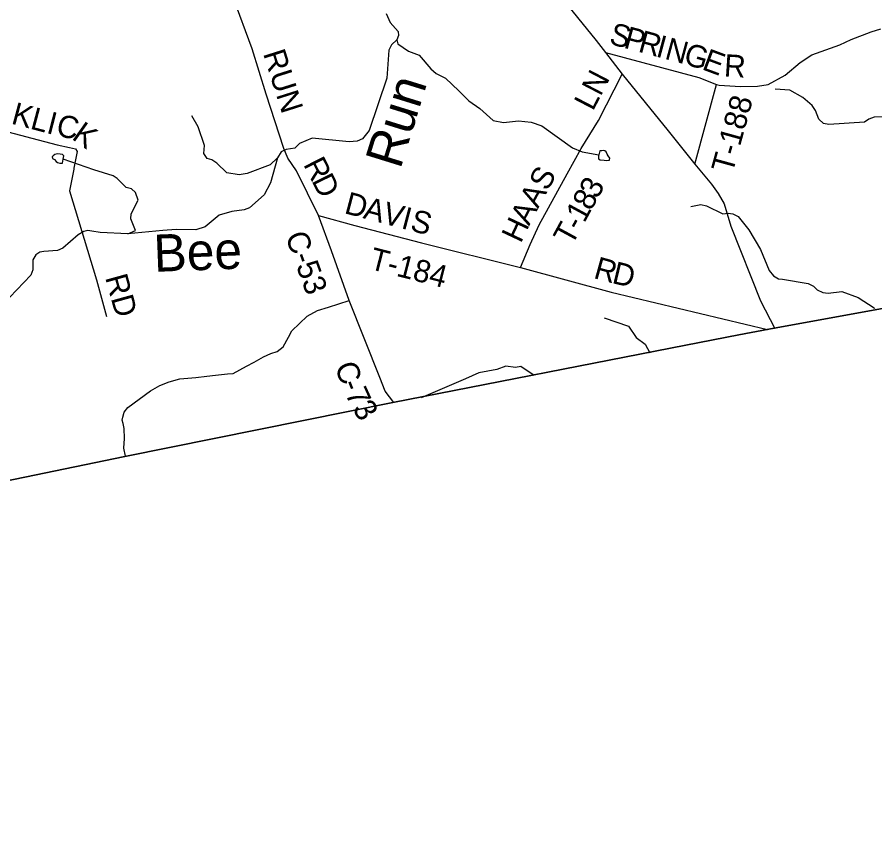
# Model space of a CAD drawing. Extents: x 1525783 to 1900577, y 218250 to 627376.
# Drawn here: x 1674754 to 1686297, y 373033 to 383926 of the extents above; entities that cross this region are included whole.
import ezdxf

# ---------------------------------------------------------------- set-up
doc = ezdxf.new("R2010")
doc.units = 0
for name, color, linetype in [('GM_X_Adjacent_County', 7, 'Continuous'), ('GM_X_County', 7, 'Continuous'), ('GM_X_County_Road', 7, 'Continuous'), ('GM_X_County_Road_Text', 7, 'Continuous'), ('GM_X_Minor_Lake', 7, 'Continuous'), ('GM_X_Minor_River', 7, 'Continuous'), ('GM_X_Minor_River_Text', 7, 'Continuous'), ('GM_X_State_Route', 7, 'Continuous'), ('GM_X_Township', 7, 'Continuous'), ('GM_X_Township_Road', 7, 'Continuous'), ('GM_X_Township_Road_Text', 7, 'Continuous')]:
    doc.layers.add(name, color=color, linetype=linetype)

msp = doc.modelspace()

# ---------------------------------------------------------------- linework, layer by layer
at = {"layer": 'GM_X_Adjacent_County'}
msp.add_lwpolyline([(1639218, 373602), (1647962, 373191), (1648875, 373148), (1652636, 373033), (1656929, 374027), (1658129, 374305), (1658400, 374367), (1658458, 374381), (1659887, 374671), (1664545, 375615), (1665666, 375842), (1669148, 376597), (1674179, 377598), (1676204, 378017), (1679810, 378742), (1683755, 379513), (1684465, 379654), (1684870, 379728), (1687556, 380216)], dxfattribs=at)
at = {"layer": 'GM_X_County'}
msp.add_lwpolyline([(1687556, 380216), (1684870, 379728), (1684465, 379654), (1683755, 379513), (1679810, 378742), (1676204, 378017), (1674179, 377598), (1669148, 376597), (1665666, 375842), (1664545, 375615), (1659887, 374671), (1658458, 374381), (1658400, 374367), (1658129, 374305), (1656929, 374027), (1652636, 373033), (1648875, 373148), (1647962, 373191), (1639218, 373602)], dxfattribs=at)
at = {"layer": 'GM_X_County_Road'}
for points in [[(1676211, 378019), (1676188, 378128), (1676198, 378258), (1676193, 378392), (1676181, 378461), (1676168, 378505), (1676177, 378543), (1676192, 378613), (1676242, 378676), (1676550, 378899), (1676676, 378972), (1676801, 379021), (1676942, 379059), (1677157, 379078), (1677305, 379096), (1677422, 379112), (1677585, 379126), (1677661, 379134), (1677839, 379232), (1677943, 379285), (1678069, 379358), (1678168, 379402), (1678255, 379430), (1678334, 379490), (1678404, 379623), (1678450, 379704), (1678655, 379905), (1678797, 379978), (1678946, 380024), (1679223, 380116), (1678985, 380783), (1678810, 381258), (1678514, 381860), (1678398, 382027), (1678341, 382157), (1678105, 382888), (1677917, 383498), (1677660, 384197)], [(1679822, 378744), (1679708, 378893), (1679636, 379079), (1679223, 380116)]]:
    msp.add_lwpolyline(points, dxfattribs=at)
at = {"layer": 'GM_X_Minor_Lake'}
for points in [[(1675373, 382016), (1675384, 382062), (1675364, 382078), (1675332, 382085), (1675296, 382087), (1675263, 382079), (1675237, 382062), (1675227, 382046), (1675229, 382024), (1675255, 382011), (1675278, 381985), (1675298, 381971), (1675328, 381964), (1675366, 381962)], [(1682584, 382073), (1682580, 382062), (1682576, 382040), (1682576, 382018), (1682602, 382006), (1682656, 382001), (1682690, 381999), (1682714, 382000), (1682728, 382004), (1682730, 382030), (1682709, 382059), (1682695, 382081), (1682679, 382115), (1682663, 382129), (1682647, 382131), (1682621, 382128), (1682595, 382126)], [(1682595, 382126), (1682584, 382073)], [(1675366, 381962), (1675373, 382016)]]:
    msp.add_lwpolyline(points, dxfattribs=at)
at = {"layer": 'GM_X_Minor_River'}
for points in [[(1679720, 383977), (1679775, 383854), (1679880, 383731), (1679885, 383679), (1679862, 383623), (1679793, 383555), (1679758, 383482), (1679730, 383107), (1679493, 382401), (1679401, 382289), (1679328, 382258), (1679224, 382250), (1678723, 382300), (1678552, 382226), (1678489, 382162), (1678376, 382144), (1678307, 382114), (1678256, 382033), (1678164, 381699), (1678080, 381534), (1677883, 381360), (1677811, 381333), (1677642, 381313), (1677473, 381261), (1677282, 381105), (1677157, 381064), (1676894, 381071), (1676714, 381056), (1676242, 381011), (1675869, 381030), (1675757, 381049), (1675703, 381054), (1675652, 381044), (1675575, 380997), (1675369, 380817), (1675298, 380786), (1675111, 380774), (1675057, 380763), (1675004, 380728), (1674963, 380662), (1674966, 380528), (1674937, 380456), (1674561, 380060)], [(1679862, 383623), (1679878, 383568), (1680019, 383470), (1680165, 383413), (1680321, 383230), (1680391, 383169), (1680520, 383106), (1680697, 382933), (1680832, 382799), (1680981, 382699), (1681159, 382535), (1681300, 382511), (1681501, 382530), (1681671, 382514), (1681813, 382466), (1682228, 382167), (1682358, 382113), (1682584, 382073)], [(1687261, 383165), (1687284, 383107), (1687092, 382957), (1686930, 382785), (1686803, 382737), (1686585, 382689), (1686522, 382638), (1686459, 382585), (1686287, 382579), (1686217, 382556), (1686160, 382513), (1685678, 382483), (1685608, 382496), (1685541, 382555), (1685498, 382671), (1685453, 382738), (1685329, 382846), (1685154, 382944), (1684954, 382959)], [(1678256, 382033), (1678157, 381938), (1677851, 381825), (1677742, 381803), (1677574, 381831), (1677443, 381963), (1677375, 382008), (1677309, 382026), (1677268, 382091), (1677275, 382199), (1677188, 382451), (1677105, 382600)], [(1676242, 381011), (1676347, 381054), (1676284, 381213), (1676287, 381281), (1676382, 381464), (1676347, 381569), (1676291, 381616), (1676219, 381633), (1676102, 381755), (1676046, 381791), (1675787, 381871), (1675373, 382016)], [(1683820, 381379), (1683957, 381408), (1684033, 381389), (1684252, 381282), (1684321, 381291), (1684385, 381280), (1684456, 381245)], [(1684456, 381245), (1684599, 381063), (1684756, 380802), (1684876, 380516), (1684933, 380448), (1684999, 380407), (1685053, 380400), (1685400, 380345), (1685471, 380306), (1685523, 380256), (1685598, 380221), (1685668, 380214), (1685853, 380235), (1686072, 380156), (1686286, 380017), (1686292, 380005)], [(1682652, 379882), (1682982, 379768), (1683085, 379618), (1683204, 379529), (1683269, 379411)], [(1681712, 379105), (1681531, 379227), (1681459, 379215), (1681330, 379229), (1681210, 379188), (1680968, 379143), (1680787, 379061), (1680192, 378807)]]:
    msp.add_lwpolyline(points, dxfattribs=at)
at = {"layer": 'GM_X_State_Route'}
msp.add_lwpolyline([(1682043, 384235), (1682548, 383612), (1682671, 383452), (1682896, 383159), (1683515, 382395), (1683874, 381948), (1684098, 381681), (1684188, 381556), (1684268, 381416), (1684361, 381113), (1684760, 380111), (1684949, 379737)], dxfattribs=at)
at = {"layer": 'GM_X_Township'}
msp.add_lwpolyline([(1687556, 380216), (1684870, 379728), (1684465, 379654), (1683755, 379513), (1679810, 378742), (1676204, 378017), (1674179, 377598), (1669148, 376597), (1665666, 375842), (1664545, 375615)], dxfattribs=at)
at = {"layer": 'GM_X_Township_Road'}
for points in [[(1682671, 383452), (1683926, 383116), (1684167, 383022), (1684200, 383009), (1684490, 382993), (1684716, 382998), (1684863, 383022), (1685090, 383145), (1685290, 383315), (1685451, 383420), (1685828, 383554), (1685980, 383626), (1686247, 383730), (1686376, 383770)], [(1681526, 380557), (1681658, 380869), (1681779, 381131), (1682158, 381819), (1682346, 382159), (1682576, 382538), (1682896, 383159)], [(1683874, 381948), (1684167, 383022)], [(1673796, 382597), (1673823, 382590), (1674453, 382426), (1675291, 382207), (1675460, 382173), (1675540, 382155), (1675561, 382119), (1675518, 381893)], [(1675518, 381893), (1675515, 381881), (1675460, 381590), (1675821, 380393), (1675957, 379900)], [(1678810, 381258), (1679299, 381124), (1680197, 380889), (1681526, 380557), (1681530, 380556), (1682748, 380228), (1684852, 379722)]]:
    msp.add_lwpolyline(points, dxfattribs=at)

# ---------------------------------------------------------------- texts
at = {"layer": 'GM_X_County_Road_Text'}
for s, rotation, p in [('RUN', 287.5706, (1678061, 383438)), ('R', 296.963, (1678600, 381947)), ('D', 296.337, (1678712, 381728)), ('C-53', 290.042, (1678359, 380983)), ('C', 290.9621, (1679023, 379227)), ('7', 294.4173, (1679164, 378864)), ('-', 291.7518, (1679112, 378993)), ('3', 301.4926, (1679259, 378660))]:
    msp.add_text(s, height=300, rotation=rotation, dxfattribs=at).set_placement(p)
at = {"layer": 'GM_X_Minor_River_Text'}
for s, rotation, p in [('Run', 72.7436, (1679910, 381869)), ('Bee', 2.2005, (1676599, 380499))]:
    msp.add_text(s, height=500, rotation=rotation, dxfattribs=at).set_placement(p)
at = {"layer": 'GM_X_Township_Road_Text'}
for s, rotation, p in [('S', 344.832, (1682708, 383570)), ('P', 344.8274, (1682904, 383517)), ('R', 344.8332, (1683099, 383464)), ('I', 344.8277, (1683337, 383400)), ('N', 344.8222, (1683456, 383368)), ('G', 343.9896, (1683709, 383299)), ('E', 339.5969, (1683957, 383228)), ('R', 356.3923, (1684261, 383130)), ('LN', 62.5059, (1682502, 382653)), ('K', 345.1129, (1674662, 382496)), ('T-188', 74.5963, (1684381, 381813)), ('L', 345.1496, (1674917, 382428)), ('I', 345.539, (1675136, 382370)), ('C', 347.0299, (1675264, 382337)), ('K', 324.6376, (1675476, 382294)), ('S', 61.2394, (1681890, 381575)), ('3', 60.8392, (1682562, 381470)), ('A', 61.3183, (1681763, 381343)), ('D', 345.1995, (1679144, 381291)), ('8', 61.3609, (1682474, 381309)), ('A', 345.2017, (1679399, 381224)), ('V', 345.1995, (1679654, 381156)), ('1', 61.4913, (1682386, 381147)), ('I', 345.1988, (1679909, 381089)), ('S', 345.5418, (1680030, 381057)), ('A', 62.6546, (1681643, 381111)), ('H', 64.7628, (1681532, 380874)), ('T', 61.5352, (1682220, 380841)), ('-', 61.5285, (1682327, 381038)), ('T-184', 345.5573, (1679479, 380542)), ('R', 344.5891, (1682499, 380419)), ('D', 346.557, (1682747, 380351)), ('RD', 285.4719, (1675936, 380425))]:
    msp.add_text(s, height=300, rotation=rotation, dxfattribs=at).set_placement(p)

doc.saveas('drawing.dxf')
